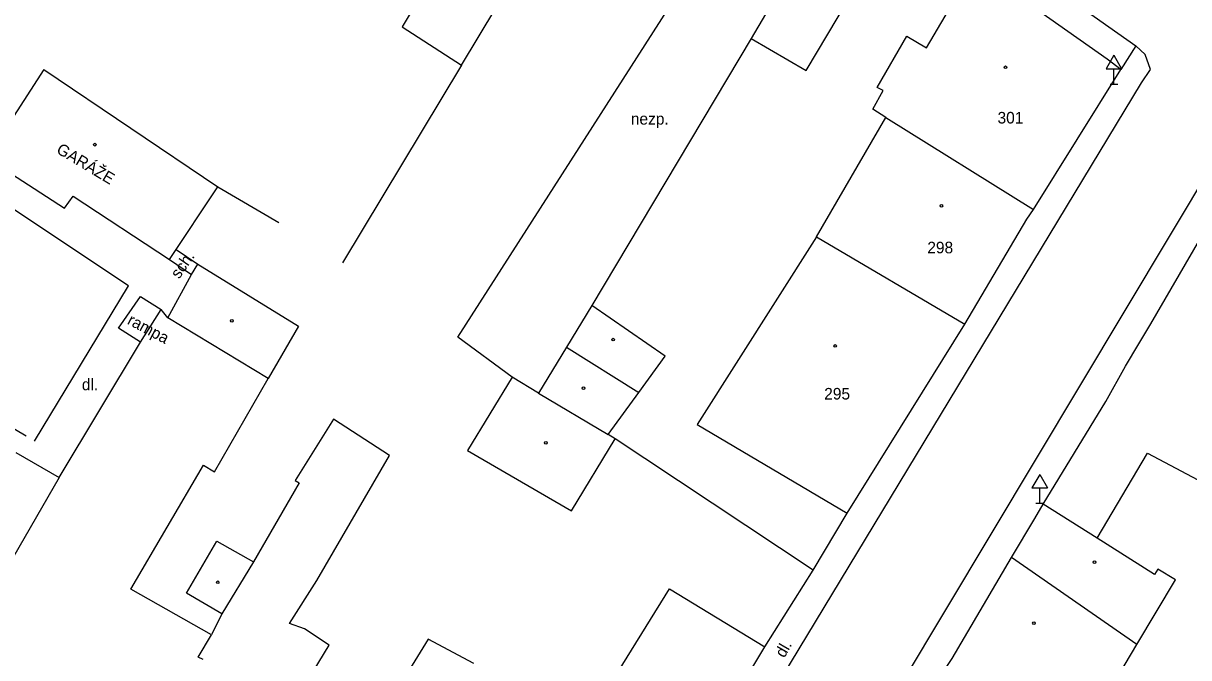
# Model space of a CAD drawing. Extents: x -794191 to -788944, y -1117087 to -1105044.
# Drawn here: x -791746.9 to -791671.4, y -1110128 to -1110086.9 of the extents above; entities that cross this region are included whole.
import ezdxf

# ---------------------------------------------------------------- set-up
doc = ezdxf.new("R2010")
doc.units = 0
for name, color, linetype in [('Doplněk polohopisu', 7, 'Continuous'), ('Doplňkové značky', 7, 'Continuous'), ('Hranice - ploty_ zdi', 7, 'Continuous'), ('Komunikace', 7, 'Continuous'), ('Pomocné popisy', 7, 'Continuous'), ('Popisy budov', 7, 'Continuous'), ('Stavební objekty', 7, 'Continuous'), ('Značky druhů budov', 7, 'Continuous'), ('Čísla popisná', 7, 'Continuous')]:
    doc.layers.add(name, color=color, linetype=linetype)

msp = doc.modelspace()

# ---------------------------------------------------------------- linework, layer by layer
at = {"layer": 'Doplněk polohopisu'}
msp.add_line((-791674.8, -1110088.32), (-791675.76, -1110089.86), dxfattribs=at)
at = {"layer": 'Doplňkové značky'}
for p, q in [((-791676.21, -1110088.944), (-791676.71, -1110089.81)), ((-791676.21, -1110088.944), (-791675.71, -1110089.81)), ((-791676.71, -1110089.81), (-791675.71, -1110089.81)), ((-791676.21, -1110090.81), (-791676.21, -1110089.81)), ((-791676.46, -1110090.81), (-791675.96, -1110090.81)), ((-791681.02, -1110116.094), (-791681.52, -1110116.96)), ((-791681.02, -1110116.094), (-791680.52, -1110116.96)), ((-791681.52, -1110116.96), (-791680.52, -1110116.96)), ((-791681.02, -1110117.96), (-791681.02, -1110116.96)), ((-791681.27, -1110117.96), (-791680.77, -1110117.96))]:
    msp.add_line(p, q, dxfattribs=at)
at = {"layer": 'Hranice - ploty_ zdi'}
for p, q in [((-791718.72, -1110107.2), (-791697.59, -1110074.24)), ((-791699.72, -1110087.85), (-791710.04, -1110105.14)), ((-791718.49, -1110089.58), (-791726.19, -1110102.39)), ((-791734.27, -1110097.47), (-791730.31, -1110099.78)), ((-791736.98, -1110101.52), (-791735.57, -1110102.48)), ((-791737.41, -1110102.16), (-791735.98, -1110103.14)), ((-791715.21, -1110109.8), (-791718.72, -1110107.2)), ((-791747.37, -1110114.68), (-791744.56, -1110116.29)), ((-791695.7, -1110122.29), (-791693.49, -1110118.6)), ((-791698.83, -1110127.27), (-791695.7, -1110122.29))]:
    msp.add_line(p, q, dxfattribs=at)
for points in [[(-791746.15, -1110113.94), (-791740.05, -1110103.88), (-791757.92, -1110092.01), (-791764.51, -1110103.04), (-791746.7, -1110113.6)], [(-791695.7, -1110122.29), (-791706.6, -1110115.06), (-791708.52, -1110113.79)]]:
    msp.add_lwpolyline(points, dxfattribs=at)
at = {"layer": 'Komunikace'}
for p, q in [((-791686.06, -1110080.37), (-791674.8, -1110088.32)), ((-791706.91, -1110157.92), (-791669.33, -1110095.2))]:
    msp.add_line(p, q, dxfattribs=at)
for points in [[(-791712.87, -1110154.28), (-791674.42, -1110090.72), (-791673.84, -1110089.86), (-791674.19, -1110088.88), (-791674.8, -1110088.32)], [(-791739.28, -1110107.52), (-791740.71, -1110106.61), (-791739.29, -1110104.57), (-791737.94, -1110105.4)]]:
    msp.add_lwpolyline(points, dxfattribs=at)
at = {"layer": 'Stavební objekty'}
for p, q in [((-791688.36, -1110088.45), (-791685.23, -1110083.13)), ((-791745.55, -1110089.86), (-791734.27, -1110097.47)), ((-791681.41, -1110098.92), (-791675.76, -1110089.86)), ((-791690.98, -1110092.97), (-791681.41, -1110098.92)), ((-791681.86, -1110099.55), (-791681.41, -1110098.92)), ((-791695.48, -1110100.71), (-791703.22, -1110112.86)), ((-791695.48, -1110100.71), (-791685.88, -1110106.35)), ((-791711.68, -1110107.85), (-791707, -1110110.79)), ((-791713.49, -1110110.82), (-791708.99, -1110113.51)), ((-791703.22, -1110112.86), (-791693.49, -1110118.6)), ((-791677.29, -1110120.21), (-791674.03, -1110114.72)), ((-791674.03, -1110114.72), (-791669.13, -1110117.31)), ((-791677.29, -1110120.21), (-791680.79, -1110118.01)), ((-791673.58, -1110122.58), (-791677.29, -1110120.21)), ((-791674.72, -1110127.11), (-791682.84, -1110121.47)), ((-791673.37, -1110122.23), (-791673.58, -1110122.58)), ((-791672.23, -1110122.91), (-791673.37, -1110122.23)), ((-791674.72, -1110127.11), (-791672.23, -1110122.91)), ((-791678.41, -1110133.24), (-791674.72, -1110127.11))]:
    msp.add_line(p, q, dxfattribs=at)
for points in [[(-791690.07, -1110079.7), (-791693.5, -1110077.27), (-791699.72, -1110087.85), (-791696.15, -1110089.93)], [(-791696.15, -1110089.93), (-791690.07, -1110079.7)], [(-791675.76, -1110089.86), (-791676.64, -1110089.19), (-791684.66, -1110083.53)], [(-791695.48, -1110100.71), (-791690.98, -1110092.97), (-791691.83, -1110092.44), (-791691.17, -1110091.23), (-791691.54, -1110091.02), (-791689.62, -1110087.71), (-791688.36, -1110088.45)], [(-791745.55, -1110089.86), (-791749.27, -1110095.58), (-791744.2, -1110098.85), (-791743.64, -1110098.07), (-791737.41, -1110102.16), (-791734.27, -1110097.47)], [(-791681.33, -1110118.94), (-791680.79, -1110118.01), (-791676.73, -1110111.36), (-791675.46, -1110109.08), (-791674.59, -1110107.64), (-791673.82, -1110106.33), (-791667.85, -1110096.08)], [(-791693.49, -1110118.6), (-791685.88, -1110106.35), (-791682.91, -1110101.35), (-791681.86, -1110099.55)], [(-791737.5, -1110105.94), (-791735.98, -1110103.14), (-791735.57, -1110102.48), (-791729.04, -1110106.48), (-791731, -1110109.88)], [(-791744.56, -1110116.29), (-791739.28, -1110107.52), (-791737.94, -1110105.4)], [(-791735.22, -1110128.08), (-791735.55, -1110127.92), (-791734.68, -1110126.49), (-791739.9, -1110123.52), (-791735.2, -1110115.5), (-791734.48, -1110115.92), (-791731, -1110109.88), (-791737.5, -1110105.94), (-791737.94, -1110105.4)], [(-791710.04, -1110105.14), (-791711.68, -1110107.85), (-791713.49, -1110110.82), (-791715.21, -1110109.8), (-791718.1, -1110114.55), (-791711.36, -1110118.46), (-791708.52, -1110113.79)], [(-791708.52, -1110113.79), (-791708.99, -1110113.51), (-791707, -1110110.79), (-791705.28, -1110108.44), (-791710.04, -1110105.14)], [(-791717.69, -1110128.34), (-791720.64, -1110126.77), (-791725.88, -1110135.3), (-791730.34, -1110132.55), (-791727.06, -1110127.15), (-791728.65, -1110126.09), (-791729.63, -1110125.75), (-791727.86, -1110122.96), (-791723.15, -1110114.87), (-791726.77, -1110112.51), (-791729.26, -1110116.48), (-791729, -1110116.64), (-791731.97, -1110121.75), (-791734.01, -1110125.13), (-791734.68, -1110126.49)], [(-791744.56, -1110116.29), (-791747.89, -1110122.1), (-791750.89, -1110120.34), (-791752.97, -1110119.12), (-791756.36, -1110117.12)], [(-791687.36, -1110129.02), (-791686.7, -1110128.01), (-791682.84, -1110121.47), (-791681.33, -1110118.94)], [(-791734.01, -1110125.13), (-791736.31, -1110123.78), (-791734.33, -1110120.41), (-791731.97, -1110121.75)], [(-791708.78, -1110130.01), (-791708.97, -1110129.91), (-791705.01, -1110123.51), (-791698.83, -1110127.27)], [(-791708.04, -1110142.29), (-791704.69, -1110136.88), (-791703.25, -1110134.42), (-791702.7, -1110133.69), (-791698.83, -1110127.27)]]:
    msp.add_lwpolyline(points, dxfattribs=at)
msp.add_lwpolyline([(-791715.11, -1110083.97), (-791719.04, -1110081.6), (-791722.33, -1110087.1), (-791718.49, -1110089.58)], close=True, dxfattribs=at)
at = {"layer": 'Značky druhů budov'}
for centre in [(-791683.24, -1110089.72), (-791742.24, -1110094.73), (-791687.39, -1110098.69), (-791733.37, -1110106.14), (-791708.66, -1110107.36), (-791694.27, -1110107.77), (-791710.58, -1110110.5), (-791713.02, -1110114.05), (-791677.46, -1110121.78), (-791734.28, -1110123.08), (-791681.39, -1110125.73)]:
    msp.add_circle(centre, 0.0875, dxfattribs=at)

# ---------------------------------------------------------------- texts
at = {"layer": 'Pomocné popisy'}
for s, p in [('nezp.', (-791707.51, -1110093.43)), ('dl.', (-791743.08, -1110110.64))]:
    msp.add_text(s, height=0.75, dxfattribs=at).set_placement(p)
for s, rotation, p in [('sch.', 55.42581, (-791736.778, -1110103.469)), ('rampa', 331.92751, (-791740.194, -1110106.318)), ('dl.', 59.98607, (-791697.57, -1110128.02))]:
    msp.add_text(s, height=0.75, rotation=rotation, dxfattribs=at).set_placement(p)
at = {"layer": 'Popisy budov'}
msp.add_text('GARÁŽE', height=0.75, rotation=329.1773, dxfattribs=at).set_placement((-791744.79, -1110095.23))
at = {"layer": 'Čísla popisná'}
for s, p in [('301', (-791683.75, -1110093.36)), ('298', (-791688.3, -1110101.77)), ('295', (-791694.98, -1110111.24))]:
    msp.add_text(s, height=0.75, dxfattribs=at).set_placement(p)

doc.saveas('drawing.dxf')
